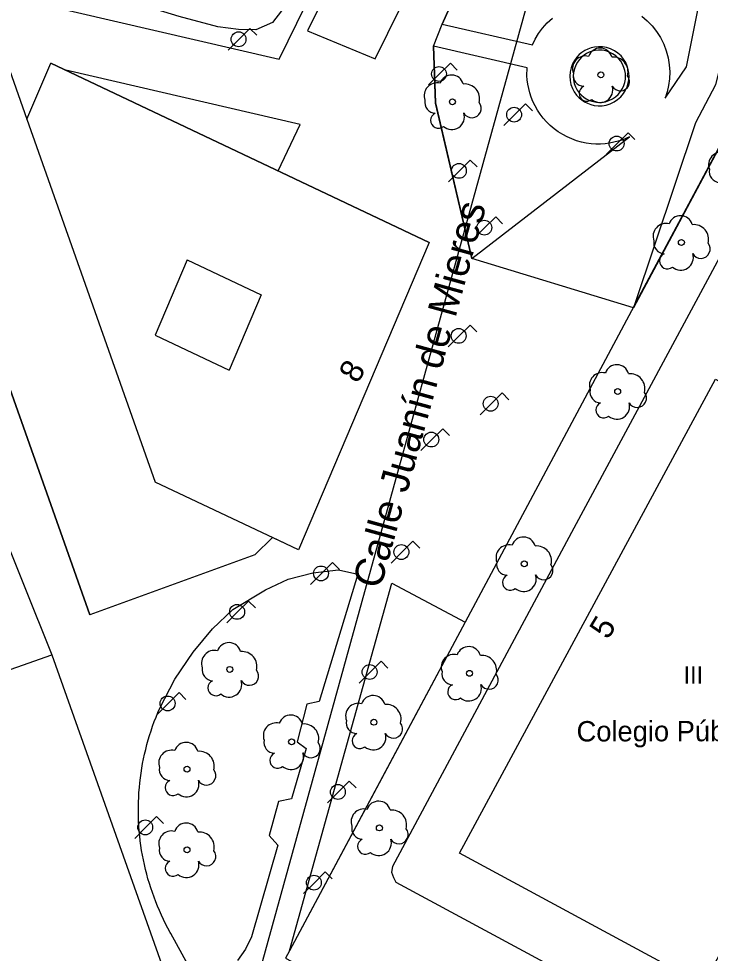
# Model space of a CAD drawing. Extents: x 282771 to 285132, y 4823109 to 4825496.
# Drawn here: x 284157.1 to 284216.4, y 4823801.6 to 4823881.8 of the extents above; entities that cross this region are included whole.
import ezdxf

# ---------------------------------------------------------------- set-up
doc = ezdxf.new("R2010")
doc.units = 0
for name, color, linetype in [('ACERA-BORDILLO', 7, 'Continuous'), ('ACERA-INTERIOR', 7, 'Continuous'), ('ARBOL', 7, 'Continuous'), ('CALLE-EJE', 7, 'Continuous'), ('CALLE-TEXTO', 7, 'Continuous'), ('COLEGIO-AREA', 7, 'Continuous'), ('COLEGIO-TEXTO', 7, 'Continuous'), ('EDIFICIO', 7, 'Continuous'), ('FAROLA', 7, 'Continuous'), ('INTERIOR-EDIFICIO', 7, 'Continuous'), ('MEDIANERA', 7, 'Continuous'), ('NUM-PORTAL', 7, 'Continuous'), ('PARQUE-JARDIN-AREA', 7, 'Continuous'), ('TXT-ALTURA-EDIFICIO', 7, 'Continuous'), ('ZONA-VERDE', 7, 'Continuous')]:
    doc.layers.add(name, color=color, linetype=linetype)

msp = doc.modelspace()

# ---------------------------------------------------------------- linework, layer by layer
at = {"layer": 'ACERA-BORDILLO'}
msp.add_lwpolyline([(284192.867, 4823902.847), (284181.881, 4823880.74), (284187.674, 4823878.335), (284198.667, 4823900.632)], dxfattribs=at)
at = {"layer": 'ACERA-INTERIOR'}
for points in [[(284197.881, 4823921.507), (284194.437, 4823922.306), (284193.417, 4823922.456), (284192.067, 4823922.096), (284190.517, 4823921.036), (284189.597, 4823920.156), (284188.667, 4823918.186), (284187.317, 4823913.926), (284179.987, 4823883.876), (284179.638, 4823882.466), (284178.858, 4823881.466), (284177.438, 4823880.846), (284175.938, 4823880.876), (284174.178, 4823881.096), (284170.868, 4823881.986), (284148.578, 4823888.796), (284145.748, 4823889.736), (284144.668, 4823890.396), (284143.518, 4823892.206), (284142.618, 4823893.696), (284140.988, 4823895.516), (284139.298, 4823897.276), (284136.368, 4823900.138)], [(284206.637, 4823786.957), (284210.867, 4823795.167), (284210.757, 4823795.557), (284210.747, 4823795.617), (284210.567, 4823796.067), (284210.217, 4823796.457), (284189.477, 4823807.647), (284189.287, 4823808.037), (284189.107, 4823808.487), (284189.177, 4823809.057), (284204.737, 4823838.076), (284223.677, 4823873.286), (284233.877, 4823892.736)], [(284205.628, 4823874.656), (284205.881, 4823874.527), (284206.162, 4823874.422), (284206.47, 4823874.347), (284206.799, 4823874.311), (284207.144, 4823874.319), (284207.494, 4823874.376), (284207.839, 4823874.484), (284208.169, 4823874.642), (284208.473, 4823874.845), (284208.742, 4823875.088), (284208.97, 4823875.36), (284209.152, 4823875.652), (284209.289, 4823875.954), (284209.382, 4823876.256), (284209.435, 4823876.552), (284209.452, 4823876.835), (284209.438, 4823877.118), (284209.389, 4823877.414), (284209.299, 4823877.718), (284209.166, 4823878.022), (284208.987, 4823878.316), (284208.762, 4823878.59), (284208.496, 4823878.836), (284208.195, 4823879.043), (284207.866, 4823879.204), (284207.522, 4823879.316), (284207.173, 4823879.377), (284206.828, 4823879.389), (284206.498, 4823879.357), (284206.19, 4823879.286), (284205.907, 4823879.184), (284205.654, 4823879.057), (284205.416, 4823878.903), (284205.184, 4823878.713), (284204.965, 4823878.483), (284204.769, 4823878.216), (284204.604, 4823877.914), (284204.478, 4823877.582), (284204.399, 4823877.229), (284204.371, 4823876.864), (284204.395, 4823876.499), (284204.47, 4823876.145), (284204.592, 4823875.812), (284204.754, 4823875.508), (284204.947, 4823875.238), (284205.162, 4823875.007), (284205.392, 4823874.813), (284205.628, 4823874.656)], [(284205.78, 4823874.915), (284206.002, 4823874.801), (284206.251, 4823874.708), (284206.522, 4823874.643), (284206.812, 4823874.611), (284207.116, 4823874.618), (284207.425, 4823874.668), (284207.73, 4823874.763), (284208.021, 4823874.903), (284208.289, 4823875.082), (284208.526, 4823875.296), (284208.727, 4823875.536), (284208.888, 4823875.793), (284209.008, 4823876.06), (284209.09, 4823876.326), (284209.137, 4823876.587), (284209.152, 4823876.837), (284209.14, 4823877.086), (284209.096, 4823877.348), (284209.017, 4823877.616), (284208.9, 4823877.883), (284208.742, 4823878.143), (284208.544, 4823878.385), (284208.309, 4823878.601), (284208.043, 4823878.784), (284207.754, 4823878.926), (284207.45, 4823879.025), (284207.142, 4823879.079), (284206.838, 4823879.089), (284206.547, 4823879.061), (284206.275, 4823878.998), (284206.026, 4823878.908), (284205.802, 4823878.797), (284205.592, 4823878.661), (284205.388, 4823878.493), (284205.195, 4823878.29), (284205.022, 4823878.055), (284204.877, 4823877.788), (284204.766, 4823877.496), (284204.696, 4823877.184), (284204.671, 4823876.862), (284204.692, 4823876.541), (284204.758, 4823876.228), (284204.866, 4823875.934), (284205.009, 4823875.666), (284205.179, 4823875.429), (284205.369, 4823875.224), (284205.572, 4823875.053), (284205.78, 4823874.915)]]:
    msp.add_lwpolyline(points, dxfattribs=at)
at = {"layer": 'ARBOL'}
for centre in [(284207.037, 4823876.968), (284194.302, 4823874.655), (284213.941, 4823862.585), (284208.477, 4823849.786), (284200.467, 4823834.996), (284175.205, 4823825.934), (284195.767, 4823825.597), (284187.568, 4823821.398), (284180.508, 4823819.717), (284171.536, 4823817.373), (284188.037, 4823812.327), (284171.536, 4823810.442)]:
    msp.add_circle(centre, 0.255, dxfattribs=at)
for centre, radius, start, end in [((284206.967, 4823878.228), 1.038, 15.64228, 161.38435), ((284205.707, 4823877.498), 1.097, 75.4318, 200.55608), ((284208.097, 4823877.228), 1.272, 345.03273, 95.79925), ((284194.232, 4823875.915), 1.038, 15.64228, 161.38435), ((284205.597, 4823876.928), 0.935, 168.59898, 268.13236), ((284208.707, 4823876.398), 0.797, 208.96247, 38.99103), ((284192.972, 4823875.185), 1.097, 75.4318, 200.55608), ((284195.362, 4823874.915), 1.272, 345.03273, 95.79925), ((284205.837, 4823875.378), 0.672, 113.73672, 309.4725), ((284206.977, 4823875.678), 1.086, 228.95447, 17.92796), ((284192.862, 4823874.615), 0.935, 168.59898, 268.13236), ((284195.972, 4823874.085), 0.797, 208.96246, 38.99103), ((284193.102, 4823873.065), 0.672, 113.73672, 309.4725), ((284194.242, 4823873.365), 1.086, 228.95447, 17.92796), ((284217.367, 4823869.246), 1.097, 75.4318, 200.55608), ((284217.257, 4823868.676), 0.935, 168.59898, 268.13236), ((284213.871, 4823863.845), 1.038, 15.64228, 161.38435), ((284212.611, 4823863.115), 1.097, 75.4318, 200.55608), ((284215.001, 4823862.845), 1.272, 345.03273, 95.79925), ((284212.501, 4823862.545), 0.935, 168.59898, 268.13236), ((284215.61, 4823862.015), 0.797, 208.96246, 38.99103), ((284212.741, 4823860.995), 0.672, 113.73672, 309.4725), ((284213.881, 4823861.295), 1.086, 228.95447, 17.92796), ((284208.407, 4823851.046), 1.038, 15.64228, 161.38435), ((284207.147, 4823850.316), 1.097, 75.4318, 200.55608), ((284209.537, 4823850.046), 1.272, 345.03273, 95.79925), ((284207.037, 4823849.746), 0.935, 168.59898, 268.13236), ((284210.147, 4823849.216), 0.797, 208.96246, 38.99103), ((284207.277, 4823848.196), 0.672, 113.73672, 309.4725), ((284208.417, 4823848.496), 1.086, 228.95447, 17.92796), ((284200.397, 4823836.256), 1.038, 15.64228, 161.38435), ((284199.137, 4823835.526), 1.097, 75.4318, 200.55608), ((284201.527, 4823835.256), 1.272, 345.03273, 95.79925), ((284199.027, 4823834.956), 0.935, 168.59898, 268.13236), ((284202.137, 4823834.426), 0.797, 208.96246, 38.99103), ((284199.267, 4823833.406), 0.672, 113.73672, 309.4725), ((284200.407, 4823833.706), 1.086, 228.95447, 17.92796), ((284175.135, 4823827.194), 1.038, 15.64228, 161.38435), ((284173.875, 4823826.464), 1.097, 75.4318, 200.55608), ((284176.265, 4823826.194), 1.272, 345.03273, 95.79925), ((284195.697, 4823826.857), 1.038, 15.64228, 161.38435), ((284194.437, 4823826.127), 1.097, 75.4318, 200.55608), ((284196.827, 4823825.857), 1.272, 345.03273, 95.79925), ((284173.765, 4823825.894), 0.935, 168.59898, 268.13236), ((284176.875, 4823825.364), 0.797, 208.96246, 38.99103), ((284194.327, 4823825.557), 0.935, 168.59898, 268.13236), ((284197.437, 4823825.027), 0.797, 208.96246, 38.99103), ((284174.005, 4823824.344), 0.672, 113.73672, 309.4725), ((284175.145, 4823824.644), 1.086, 228.95447, 17.92796), ((284194.567, 4823824.007), 0.672, 113.73672, 309.4725), ((284195.707, 4823824.307), 1.086, 228.95447, 17.92796), ((284187.498, 4823822.658), 1.038, 15.64228, 161.38435), ((284186.238, 4823821.928), 1.097, 75.4318, 200.55608), ((284188.628, 4823821.658), 1.272, 345.03273, 95.79925), ((284180.438, 4823820.977), 1.038, 15.64228, 161.38435), ((284179.178, 4823820.247), 1.097, 75.4318, 200.55608), ((284181.568, 4823819.977), 1.272, 345.03273, 95.79925), ((284186.128, 4823821.358), 0.935, 168.59898, 268.13236), ((284189.238, 4823820.828), 0.797, 208.96246, 38.99103), ((284186.368, 4823819.808), 0.672, 113.73672, 309.4725), ((284187.508, 4823820.108), 1.086, 228.95447, 17.92796), ((284171.466, 4823818.633), 1.038, 15.64228, 161.38435), ((284179.068, 4823819.677), 0.935, 168.59898, 268.13236), ((284182.178, 4823819.147), 0.797, 208.96246, 38.99103), ((284170.206, 4823817.903), 1.097, 75.4318, 200.55608), ((284172.596, 4823817.633), 1.272, 345.03273, 95.79925), ((284179.308, 4823818.127), 0.672, 113.73672, 309.4725), ((284180.448, 4823818.427), 1.086, 228.95447, 17.92796), ((284170.096, 4823817.333), 0.935, 168.59898, 268.13236), ((284173.206, 4823816.803), 0.797, 208.96246, 38.99103), ((284170.336, 4823815.783), 0.672, 113.73672, 309.4725), ((284171.476, 4823816.083), 1.086, 228.95447, 17.92796), ((284187.967, 4823813.587), 1.038, 15.64228, 161.38435), ((284186.707, 4823812.857), 1.097, 75.4318, 200.55608), ((284189.097, 4823812.587), 1.272, 345.03273, 95.79925), ((284171.466, 4823811.702), 1.038, 15.64228, 161.38435), ((284186.597, 4823812.287), 0.935, 168.59898, 268.13236), ((284189.707, 4823811.757), 0.797, 208.96246, 38.99103), ((284170.206, 4823810.972), 1.097, 75.4318, 200.55608), ((284172.596, 4823810.702), 1.272, 345.03273, 95.79925), ((284187.977, 4823811.037), 1.086, 228.95447, 17.92796), ((284170.096, 4823810.402), 0.935, 168.59898, 268.13236), ((284186.837, 4823810.737), 0.672, 113.73672, 309.4725), ((284173.206, 4823809.872), 0.797, 208.96246, 38.99103), ((284170.336, 4823808.852), 0.672, 113.73672, 309.4725), ((284171.476, 4823809.152), 1.086, 228.95447, 17.92796)]:
    msp.add_arc(centre, radius, start, end, dxfattribs=at)
at = {"layer": 'CALLE-EJE'}
msp.add_lwpolyline([(284090.875, 4823749.345), (284176.558, 4823795.557), (284206.707, 4823904.776), (284239.747, 4823902.386), (284269.087, 4823952.375)], dxfattribs=at)
at = {"layer": 'COLEGIO-AREA'}
msp.add_lwpolyline([(284216.867, 4823850.836), (284239.307, 4823838.216), (284243.907, 4823846.686), (284251.277, 4823842.686), (284225.617, 4823795.557), (284220.527, 4823786.187), (284213.197, 4823790.177), (284216.117, 4823795.557), (284226.167, 4823814.007), (284224.477, 4823814.927), (284215.797, 4823798.867), (284194.897, 4823810.167)], close=True, dxfattribs=at)
at = {"layer": 'EDIFICIO'}
for points in [[(284159.928, 4823827.177), (284169.976, 4823798.882), (284163.768, 4823795.557), (284148.938, 4823787.617), (284127.958, 4823776.387), (284121.178, 4823795.557), (284115.568, 4823811.407), (284109.178, 4823829.506), (284094.898, 4823869.916), (284088.108, 4823889.116), (284081.088, 4823909.016), (284072.839, 4823932.375), (284074.209, 4823936.205), (284141.218, 4823975.225), (284175.707, 4823995.315), (284179.487, 4823995.305), (284210.737, 4823978.125), (284258.177, 4823952.045)], [(284236.927, 4823906.656), (284215.657, 4823918.826), (284191.537, 4823932.695), (284186.697, 4823935.495), (284181.257, 4823938.355), (284180.787, 4823937.465), (284178.177, 4823938.825), (284166.668, 4823932.425), (284131.878, 4823913.086), (284129.178, 4823910.706), (284131.238, 4823904.516), (284135.338, 4823893.136), (284141.428, 4823876.306), (284152.678, 4823845.226), (284159.928, 4823827.177)], [(284163.198, 4823830.626), (284146.958, 4823876.526), (284146.908, 4823877.596), (284147.148, 4823878.746), (284147.648, 4823879.816), (284148.278, 4823880.516), (284149.108, 4823881.056), (284150.128, 4823881.426), (284151.048, 4823881.626), (284152.158, 4823881.556), (284152.848, 4823881.366), (284153.698, 4823881.016), (284154.548, 4823880.516), (284155.158, 4823879.986), (284155.578, 4823879.516), (284157.798, 4823873.156), (284159.848, 4823877.976), (284192.297, 4823862.576), (284181.088, 4823836.186), (284178.868, 4823837.246), (284177.359, 4823835.771), (284163.198, 4823830.626)], [(284226.167, 4823814.007), (284224.477, 4823814.927), (284215.797, 4823798.867), (284194.897, 4823810.167), (284216.867, 4823850.836), (284239.307, 4823838.216), (284243.907, 4823846.686), (284251.277, 4823842.686), (284225.617, 4823795.557), (284220.527, 4823786.187), (284213.197, 4823790.177), (284216.117, 4823795.557), (284226.167, 4823814.007)]]:
    msp.add_lwpolyline(points, dxfattribs=at)
at = {"layer": 'FAROLA'}
for p, q in [((284176.938, 4823880.956), (284175.998, 4823880.026)), ((284177.528, 4823880.366), (284176.938, 4823880.956)), ((284175.998, 4823880.026), (284175.068, 4823879.086)), ((284194.127, 4823877.976), (284193.187, 4823877.046)), ((284194.717, 4823877.386), (284194.127, 4823877.976)), ((284193.187, 4823877.046), (284192.257, 4823876.106)), ((284200.577, 4823874.481), (284199.637, 4823873.551)), ((284201.167, 4823873.891), (284200.577, 4823874.481)), ((284199.637, 4823873.551), (284198.707, 4823872.611)), ((284209.364, 4823872.005), (284208.424, 4823871.075)), ((284209.954, 4823871.415), (284209.364, 4823872.005)), ((284208.424, 4823871.075), (284207.494, 4823870.135)), ((284195.838, 4823869.659), (284194.898, 4823868.729)), ((284196.428, 4823869.069), (284195.838, 4823869.659)), ((284194.898, 4823868.729), (284193.968, 4823867.789)), ((284198.013, 4823864.786), (284197.073, 4823863.856)), ((284198.603, 4823864.196), (284198.013, 4823864.786)), ((284197.073, 4823863.856), (284196.143, 4823862.916)), ((284195.817, 4823855.496), (284194.877, 4823854.566)), ((284196.407, 4823854.906), (284195.817, 4823855.496)), ((284194.877, 4823854.566), (284193.947, 4823853.626)), ((284198.56, 4823849.669), (284197.62, 4823848.739)), ((284199.15, 4823849.079), (284198.56, 4823849.669)), ((284197.62, 4823848.739), (284196.69, 4823847.799)), ((284193.467, 4823846.596), (284192.527, 4823845.666)), ((284194.057, 4823846.006), (284193.467, 4823846.596)), ((284192.527, 4823845.666), (284191.597, 4823844.726)), ((284190.907, 4823836.936), (284189.967, 4823836.006)), ((284191.497, 4823836.346), (284190.907, 4823836.936)), ((284189.967, 4823836.006), (284189.037, 4823835.066)), ((284184.012, 4823835.1), (284183.072, 4823834.17)), ((284184.602, 4823834.51), (284184.012, 4823835.1)), ((284183.072, 4823834.17), (284182.142, 4823833.23)), ((284176.817, 4823831.803), (284175.877, 4823830.873)), ((284177.407, 4823831.213), (284176.817, 4823831.803)), ((284175.877, 4823830.873), (284174.947, 4823829.933)), ((284188.177, 4823826.637), (284187.237, 4823825.707)), ((284188.767, 4823826.047), (284188.177, 4823826.637)), ((284187.237, 4823825.707), (284186.307, 4823824.767)), ((284170.849, 4823823.94), (284169.909, 4823823.01)), ((284171.439, 4823823.35), (284170.849, 4823823.94)), ((284169.909, 4823823.01), (284168.979, 4823822.07)), ((284185.457, 4823816.347), (284184.517, 4823815.417)), ((284186.047, 4823815.757), (284185.457, 4823816.347)), ((284184.517, 4823815.417), (284183.588, 4823814.477)), ((284168.929, 4823813.3), (284167.989, 4823812.37)), ((284169.519, 4823812.71), (284168.929, 4823813.3)), ((284167.989, 4823812.37), (284167.059, 4823811.43)), ((284183.398, 4823808.557), (284182.458, 4823807.627)), ((284183.988, 4823807.967), (284183.398, 4823808.557)), ((284182.458, 4823807.627), (284181.528, 4823806.687))]:
    msp.add_line(p, q, dxfattribs=at)
for centre, radius in [((284175.958, 4823880.026), 0.637), ((284193.147, 4823877.046), 0.637), ((284199.597, 4823873.551), 0.637), ((284208.384, 4823871.075), 0.637), ((284194.858, 4823868.729), 0.637), ((284197.033, 4823863.856), 0.637), ((284194.837, 4823854.566), 0.637), ((284197.58, 4823848.739), 0.637), ((284192.487, 4823845.666), 0.637), ((284189.927, 4823836.006), 0.637), ((284183.032, 4823834.17), 0.637), ((284175.837, 4823830.873), 0.638), ((284187.197, 4823825.707), 0.637), ((284169.869, 4823823.01), 0.637), ((284184.477, 4823815.417), 0.637), ((284167.949, 4823812.37), 0.637), ((284182.418, 4823807.627), 0.637)]:
    msp.add_circle(centre, radius, dxfattribs=at)
at = {"layer": 'INTERIOR-EDIFICIO'}
for points in [[(284101.438, 4823924.125), (284138.887, 4823819.788), (284159.928, 4823827.177)], [(284171.557, 4823861.078), (284168.818, 4823854.63)], [(284171.557, 4823861.078), (284177.886, 4823858.074)], [(284177.886, 4823858.074), (284175.147, 4823851.626)], [(284168.818, 4823854.63), (284175.147, 4823851.626)]]:
    msp.add_lwpolyline(points, dxfattribs=at)
at = {"layer": 'MEDIANERA'}
for points in [[(284192.297, 4823862.576), (284159.848, 4823877.976)], [(284146.958, 4823876.526), (284163.198, 4823830.626)], [(284157.798, 4823873.156), (284168.815, 4823842.017)], [(284180.018, 4823836.701), (284168.815, 4823842.017)]]:
    msp.add_lwpolyline(points, dxfattribs=at)
at = {"layer": 'PARQUE-JARDIN-AREA'}
msp.add_lwpolyline([(284192.68, 4823879.421), (284193.432, 4823881.321), (284194.943, 4823884.72), (284201.056, 4823891.719), (284201.936, 4823900.229), (284226.786, 4823897.599), (284229.096, 4823893.059), (284209.847, 4823856.976), (284195.975, 4823861.208), (284192.842, 4823874.552)], close=True, dxfattribs=at)
at = {"layer": 'ZONA-VERDE'}
for p, q in [((284181.242, 4823872.703), (284161.137, 4823877.364)), ((284161.137, 4823877.364), (284179.346, 4823868.723)), ((284179.346, 4823868.723), (284181.242, 4823872.703)), ((284180.205, 4823833.668), (284182.315, 4823834.228)), ((284182.315, 4823834.228), (284184.525, 4823834.468)), ((284186.175, 4823834.118), (284182.885, 4823823.178)), ((284184.525, 4823834.468), (284186.175, 4823834.118)), ((284178.275, 4823832.778), (284180.205, 4823833.668)), ((284180.321, 4823801.777), (284189.115, 4823833.328)), ((284189.115, 4823833.328), (284195.385, 4823829.978)), ((284175.475, 4823831.078), (284178.275, 4823832.778)), ((284173.715, 4823829.418), (284175.475, 4823831.078)), ((284195.389, 4823829.976), (284180.321, 4823801.777)), ((284195.385, 4823829.978), (284195.389, 4823829.976)), ((284172.055, 4823827.418), (284173.715, 4823829.418)), ((284170.505, 4823825.108), (284172.055, 4823827.418)), ((284169.195, 4823822.608), (284170.505, 4823825.108)), ((284169.036, 4823822.229), (284169.2, 4823822.611)), ((284169.2, 4823822.611), (284169.195, 4823822.608)), ((284181.815, 4823822.938), (284180.985, 4823819.728)), ((284182.885, 4823823.178), (284181.815, 4823822.938)), ((284168.73, 4823821.455), (284168.879, 4823821.844)), ((284168.879, 4823821.844), (284169.036, 4823822.229)), ((284168.454, 4823820.67), (284168.588, 4823821.064)), ((284168.588, 4823821.064), (284168.73, 4823821.455)), ((284168.208, 4823819.875), (284168.327, 4823820.274)), ((284168.327, 4823820.274), (284168.454, 4823820.67)), ((284167.993, 4823819.072), (284168.097, 4823819.474)), ((284168.097, 4823819.474), (284168.208, 4823819.875)), ((284180.985, 4823819.728), (284181.745, 4823819.138)), ((284167.809, 4823818.26), (284167.897, 4823818.667)), ((284167.897, 4823818.667), (284167.993, 4823819.072)), ((284181.745, 4823819.138), (284180.505, 4823814.838)), ((284167.657, 4823817.442), (284167.729, 4823817.852)), ((284167.729, 4823817.852), (284167.809, 4823818.26)), ((284167.536, 4823816.619), (284167.592, 4823817.031)), ((284167.592, 4823817.031), (284167.657, 4823817.442)), ((284167.447, 4823815.792), (284167.487, 4823816.206)), ((284167.487, 4823816.206), (284167.536, 4823816.619)), ((284167.389, 4823814.961), (284167.414, 4823815.377)), ((284167.414, 4823815.377), (284167.447, 4823815.792)), ((284167.373, 4823814.546), (284167.389, 4823814.961)), ((284179.395, 4823814.598), (284178.575, 4823811.688)), ((284180.505, 4823814.838), (284179.395, 4823814.598)), ((284187.553, 4823815.316), (284180.321, 4823801.777)), ((284167.363, 4823813.714), (284167.364, 4823814.13)), ((284167.364, 4823814.13), (284167.373, 4823814.546)), ((284167.371, 4823813.298), (284167.363, 4823813.714)), ((284167.386, 4823812.882), (284167.371, 4823813.298)), ((284167.409, 4823812.467), (284167.386, 4823812.882)), ((284167.44, 4823812.052), (284167.409, 4823812.467)), ((284167.48, 4823811.638), (284167.44, 4823812.052)), ((284167.527, 4823811.224), (284167.48, 4823811.638)), ((284178.575, 4823811.688), (284179.325, 4823810.858)), ((284167.582, 4823810.812), (284167.527, 4823811.224)), ((284167.645, 4823810.401), (284167.582, 4823810.812)), ((284179.325, 4823810.858), (284177.055, 4823802.968)), ((284167.716, 4823809.991), (284167.645, 4823810.401)), ((284167.795, 4823809.582), (284167.716, 4823809.991)), ((284167.882, 4823809.175), (284167.795, 4823809.582)), ((284167.976, 4823808.77), (284167.882, 4823809.175)), ((284168.079, 4823808.367), (284167.976, 4823808.77)), ((284168.189, 4823807.966), (284168.079, 4823808.367)), ((284168.306, 4823807.567), (284168.189, 4823807.966)), ((284168.431, 4823807.17), (284168.306, 4823807.567)), ((284168.564, 4823806.776), (284168.431, 4823807.17)), ((284168.705, 4823806.384), (284168.564, 4823806.776)), ((284168.853, 4823805.995), (284168.705, 4823806.384)), ((284169.008, 4823805.609), (284168.853, 4823805.995)), ((284169.171, 4823805.226), (284169.008, 4823805.609)), ((284169.341, 4823804.847), (284169.171, 4823805.226)), ((284169.519, 4823804.47), (284169.341, 4823804.847)), ((284169.703, 4823804.098), (284169.519, 4823804.47)), ((284169.895, 4823803.728), (284169.703, 4823804.098)), ((284170.094, 4823803.363), (284169.895, 4823803.728)), ((284170.15, 4823803.263), (284170.094, 4823803.363)), ((284172.595, 4823798.807), (284170.145, 4823803.267)), ((284170.145, 4823803.267), (284170.15, 4823803.263)), ((284177.055, 4823802.968), (284176.565, 4823801.918)), ((284176.565, 4823801.918), (284175.875, 4823800.948))]:
    msp.add_line(p, q, dxfattribs=at)
for points in [[(284197.881, 4823921.507), (284194.437, 4823922.306), (284193.417, 4823922.456), (284192.067, 4823922.096), (284190.517, 4823921.036), (284189.597, 4823920.156), (284188.667, 4823918.186), (284187.317, 4823913.926), (284179.987, 4823883.876), (284179.638, 4823882.466), (284178.858, 4823881.466), (284177.438, 4823880.846), (284175.938, 4823880.876), (284174.178, 4823881.096), (284170.868, 4823881.986), (284148.578, 4823888.796), (284145.748, 4823889.736), (284144.668, 4823890.396), (284143.518, 4823892.206), (284142.618, 4823893.696), (284140.988, 4823895.516), (284139.298, 4823897.276), (284136.368, 4823900.138)], [(284141.428, 4823876.306), (284141.999, 4823879.872), (284145.768, 4823884.063), (284151.352, 4823884.827), (284179.438, 4823878.316), (284199.307, 4823918.876), (284197.507, 4823920.806)], [(284226.787, 4823897.606), (284201.937, 4823900.236), (284201.057, 4823891.726), (284194.944, 4823884.728), (284193.434, 4823881.328), (284201.174, 4823879.538)], [(284230.997, 4823893.046), (284229.097, 4823893.066), (284209.904, 4823857.145), (284195.387, 4823829.977), (284187.553, 4823815.316)], [(284206.637, 4823786.957), (284210.867, 4823795.167), (284210.757, 4823795.557), (284210.567, 4823796.067), (284210.217, 4823796.457), (284189.477, 4823807.647), (284189.287, 4823808.037), (284189.107, 4823808.487), (284189.177, 4823809.057), (284204.737, 4823838.076), (284223.677, 4823873.286), (284233.877, 4823892.736)], [(284209.904, 4823857.145), (284229.097, 4823893.066), (284225.937, 4823892.896), (284223.997, 4823892.476), (284222.487, 4823891.896), (284220.997, 4823891.166), (284220.097, 4823890.376), (284219.547, 4823889.266), (284219.237, 4823887.646), (284218.817, 4823885.056), (284218.407, 4823882.336), (284216.857, 4823876.116), (284215.157, 4823872.866), (284209.904, 4823857.145)], [(284210.556, 4823882.005), (284211.008, 4823881.62), (284211.429, 4823881.184), (284211.81, 4823880.701), (284212.144, 4823880.176), (284212.424, 4823879.617), (284212.646, 4823879.033), (284212.806, 4823878.432), (284212.904, 4823877.824), (284212.94, 4823877.219), (284212.918, 4823876.625), (284212.84, 4823876.051), (284212.713, 4823875.502), (284212.543, 4823874.983), (284214.367, 4823877.666), (284216.997, 4823890.816)], [(284201.174, 4823879.538), (284201.408, 4823880.031), (284201.695, 4823880.516), (284202.036, 4823880.985), (284202.429, 4823881.43), (284202.873, 4823881.843)], [(284209.48, 4823871.64), (284208.85, 4823871.378), (284208.511, 4823871.27), (284208.156, 4823871.179), (284207.786, 4823871.108), (284207.404, 4823871.059), (284207.01, 4823871.034), (284206.607, 4823871.034), (284206.197, 4823871.062), (284205.784, 4823871.118), (284205.368, 4823871.204), (284204.955, 4823871.32), (284204.547, 4823871.466), (284204.147, 4823871.642), (284203.759, 4823871.848), (284203.385, 4823872.081), (284203.03, 4823872.341), (284202.694, 4823872.625), (284202.382, 4823872.93), (284202.094, 4823873.254), (284201.832, 4823873.595), (284201.598, 4823873.948), (284201.392, 4823874.311), (284201.213, 4823874.681), (284201.063, 4823875.054), (284200.939, 4823875.429), (284200.842, 4823875.802), (284200.77, 4823876.172), (284200.722, 4823876.535), (284200.697, 4823876.89), (284200.705, 4823877.573), (284192.681, 4823879.428), (284192.844, 4823874.56), (284195.977, 4823861.216), (284209.48, 4823871.64)], [(284180.319, 4823801.778), (284179.988, 4823801.157), (284190.517, 4823795.557), (284198.857, 4823791.097)], [(284180.321, 4823801.777), (284180.319, 4823801.778)]]:
    msp.add_lwpolyline(points, dxfattribs=at)

# ---------------------------------------------------------------- texts
at = {"layer": 'CALLE-TEXTO'}
msp.add_text('Calle Juanín de Mieres', height=2.5, rotation=74.56797, dxfattribs=at).set_placement((284188.122, 4823832.751))
at = {"layer": 'COLEGIO-TEXTO'}
msp.add_text('Colegio Público Laviada', height=1.75, rotation=0.10112, dxfattribs=at).set_placement((284204.953, 4823819.748))
at = {"layer": 'NUM-PORTAL'}
for s, p in [('8', (284186.148, 4823850.404)), ('5', (284207.645, 4823828.418))]:
    msp.add_text(s, height=2, rotation=58.68131, dxfattribs=at).set_placement(p)
at = {"layer": 'TXT-ALTURA-EDIFICIO'}
msp.add_text('III', height=1.5, rotation=0.00004, dxfattribs=at).set_placement((284214.125, 4823824.697))

doc.saveas('drawing.dxf')
